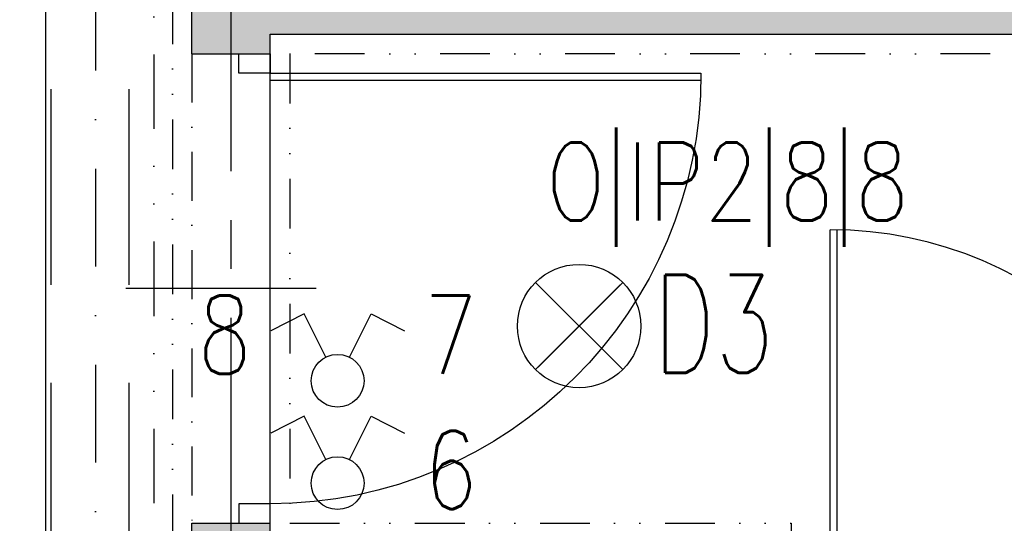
# Model space of a CAD drawing. Extents: x 41755 to 123924, y -112333 to 86187.
# Tile 505 of 582: x 110397 to 110648, y 38497 to 38626. Entities that reach past the tile are written whole.
import ezdxf
from ezdxf.enums import TextEntityAlignment as Align

# ---------------------------------------------------------------- set-up
doc = ezdxf.new("R2010")
doc.units = 0
doc.header["$LTSCALE"] = 50
for name, pattern in [('CENTER', [2, 1.25, -0.25, 0.25, -0.25]), ('DASHDOT', [1, 0.5, -0.25, 0, -0.25]), ('DASHED', [0.75, 0.5, -0.25]), ('DASHED2', [0.375, 0.25, -0.125]), ('DIVIDE', [31.75, 12.7, -6.35, 0, -6.35, 0, -6.35])]:
    doc.linetypes.add(name, pattern=pattern)
doc.layers.get('0').update_dxf_attribs({"color": 101, "linetype": 'CONTINUOUS'})
for name, color, linetype in [('Drz---drzwi', 5, 'CONTINUOUS'), ('E-90', 6, 'CONTINUOUS'), ('E35', 6, 'CONTINUOUS'), ('Ins-went', 141, 'CONTINUOUS'), ('Mw-cr-rury', 160, 'DIVIDE'), ('Mw-rury', 160, 'CONTINUOUS'), ('Mw-wc-rury', 160, 'DASHDOT'), ('Os-osie glowne', 1, 'CENTER'), ('Sc-beton', 7, 'CONTINUOUS'), ('Sc-beton-hatch', 86, 'CONTINUOUS'), ('Sc-nadproza kon', 5, 'DASHED2'), ('Suf-widok', 8, 'CONTINUOUS')]:
    doc.layers.add(name, color=color, linetype=linetype)
doc.styles.add('ROMANS', font='romans', dxfattribs={"width": 0.85})

# ---------------------------------------------------------------- blocks, each defined once
blk = doc.blocks.new('_GJKHGJ')
at = {"ltscale": 25}
for p, q in [((-8, -5), (-8, 0)), ((-8, 0), (-8, -5)), ((0, 0), (-8, 0)), ((0, -5), (0, 0)), ((0, -5), (0, 0)), ((-8, -115), (-7.999999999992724, -4.999999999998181)), ((-8, -5), (0, -5)), ((-19.69999999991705, -60), (28.89999999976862, -60)), ((-8, -115), (0, -115)), ((-8, -120), (-8, -115)), ((0, -115), (0, -120)), ((0, -115), (0, -120)), ((0, -120), (-8, -120))]:
    blk.add_line(p, q, dxfattribs=at)
at = {"ltscale": 7}
for p, q in [((-8, -5), (-118, -4.999999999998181)), ((-8, -6.799999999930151), (-117.985271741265, -6.799999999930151))]:
    blk.add_line(p, q, dxfattribs=at)
blk.add_arc((-8, -5), 110, 180, 270)
blk = doc.blocks.new('_FKJHKH')
at = {"ltscale": 7}
for p, q in [((5, 8), (5.000000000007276, 108)), ((6.799999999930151, 8), (6.799999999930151, 107.9837986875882))]:
    blk.add_line(p, q, dxfattribs=at)
at = {"ltscale": 25}
for p, q in [((55.00000000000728, 19.69999999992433), (55.00000000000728, -28.89999999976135)), ((5, 8), (0, 8)), ((0, 8), (5, 8)), ((0, 0), (0, 8)), ((105.0000000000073, 8), (5, 8)), ((5, 8), (5, 0)), ((105.0000000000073, 8), (105.0000000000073, 0)), ((110.0000000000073, 8), (105.0000000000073, 8)), ((110.0000000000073, 0), (110.0000000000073, 8)), ((5, 0), (0, 0)), ((5, 0), (0, 0)), ((105.0000000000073, 0), (110.0000000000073, 0)), ((105.0000000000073, 0), (110.0000000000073, 0))]:
    blk.add_line(p, q, dxfattribs=at)
blk.add_arc((5, 8), 100, 0, 90)

msp = doc.modelspace()

# ---------------------------------------------------------------- hatches: boundary and pattern name
at = {"layer": 'Sc-beton-hatch'}
h = msp.add_hatch(dxfattribs=at)
h.set_pattern_fill('ANSI33', color=256, angle=-1.272221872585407e-14, style=0)
h.set_pattern_definition([(44.99999999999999, (48983.41854682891, 565.4779691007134), (-4.490128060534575, 4.490128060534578), []), (44.99999999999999, (48987.90867682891, 565.4779691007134), (-4.490128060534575, 4.490128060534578), [3.175, -1.5875])])
h.paths.add_polyline_path([(109690.966002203, 39221.94990531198), (109670.966002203, 39221.94990531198), (109670.966002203, 39178.94990531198), (109690.966002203, 39178.94990531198)])
h.paths.add_polyline_path([(109690.966002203, 39078.94990531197), (109670.966002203, 39078.94990531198), (109670.966002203, 38934.94990531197), (109690.966002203, 38934.94990531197)])
h.paths.add_polyline_path([(109670.966002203, 38791.94990531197), (109690.966002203, 38791.94990531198), (109690.966002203, 38834.94990531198), (109670.966002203, 38834.94990531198)])
h.paths.add_polyline_path([(110202.966002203, 38621.94990531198), (110202.966002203, 38641.94990531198), (109570.966002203, 38641.94990531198), (109570.966002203, 38621.94990531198)])
h.paths.add_polyline_path([(109690.966002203, 38471.94990531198), (109670.966002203, 38471.94990531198), (109670.966002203, 38428.94990531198), (109690.966002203, 38428.94990531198)])
h.paths.add_polyline_path([(110460.966002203, 38956.94990531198), (110440.966002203, 38956.94990531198), (110440.966002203, 38766.94990531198), (110460.966002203, 38766.94990531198)])
h.paths.add_polyline_path([(110460.966002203, 39246.94990531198), (110440.966002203, 39246.94990531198), (110440.966002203, 39056.94990531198), (110460.966002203, 39056.94990531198)])
h.paths.add_polyline_path([(111132.966002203, 39078.94990531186), (111112.966002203, 39078.94990531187), (111112.966002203, 38934.94990531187), (111132.966002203, 38934.94990531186)])
h.paths.add_polyline_path([(111132.966002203, 38834.94990531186), (111112.966002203, 38834.94990531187), (111112.966002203, 38791.94990531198), (111132.966002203, 38791.94990531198)])
h.paths.add_polyline_path([(110460.966002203, 38641.94990531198), (110460.966002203, 38646.94990531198), (110440.966002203, 38646.94990531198), (110440.966002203, 38616.94990531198), (110460.966002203, 38616.94990531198), (110460.966002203, 38621.94990531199), (111210.966002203, 38621.94990531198), (111210.966002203, 38641.94990531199)])
h.paths.add_polyline_path([(111112.966002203, 38428.94990531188), (111132.966002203, 38428.94990531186), (111132.966002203, 38471.94990531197), (111112.966002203, 38471.94990531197)])
h.paths.add_polyline_path([(110440.966002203, 38306.94990531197), (110460.966002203, 38306.94990531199), (110460.966002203, 38496.94990531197), (110440.966002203, 38496.94990531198)])
h.paths.add_polyline_path([(110460.966002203, 38206.94990531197), (110440.966002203, 38206.94990531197), (110440.966002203, 38016.94990531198), (110460.966002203, 38016.94990531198)])
h.paths.add_polyline_path([(111132.966002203, 38328.94990531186), (111112.966002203, 38328.94990531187), (111112.966002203, 38184.94990531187), (111132.966002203, 38184.94990531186)])
h.paths.add_polyline_path([(111132.966002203, 38084.94990531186), (111112.966002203, 38084.94990531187), (111112.966002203, 38041.94990531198), (111132.966002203, 38041.94990531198)])
h.paths.add_polyline_path([(110460.966002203, 37891.94990531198), (110460.966002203, 37896.94990531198), (110440.966002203, 37896.94990531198), (110440.966002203, 37866.94990531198), (110460.966002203, 37866.94990531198), (110460.966002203, 37871.94990531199), (111210.966002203, 37871.94990531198), (111210.966002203, 37891.94990531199)])
h.paths.add_polyline_path([(110202.966002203, 37871.94990531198), (110202.966002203, 37891.94990531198), (109570.966002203, 37891.94990531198), (109570.966002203, 37871.94990531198)])
h.paths.add_polyline_path([(109690.966002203, 38084.94990531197), (109670.966002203, 38084.94990531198), (109670.966002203, 38041.94990531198), (109690.966002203, 38041.94990531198)])
h.paths.add_polyline_path([(109690.966002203, 38328.94990531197), (109670.966002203, 38328.94990531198), (109670.966002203, 38184.94990531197), (109690.966002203, 38184.94990531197)])
h.paths.add_polyline_path([(109670.966002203, 37678.94990531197), (109690.966002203, 37678.94990531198), (109690.966002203, 37721.94990531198), (109670.966002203, 37721.94990531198)])
h.paths.add_polyline_path([(109670.966002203, 37434.94990531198), (109690.966002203, 37434.94990531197), (109690.966002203, 37578.94990531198), (109670.966002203, 37578.94990531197)])
h.paths.add_polyline_path([(109690.966002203, 37291.94990531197), (109690.966002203, 37334.94990531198), (109670.966002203, 37334.94990531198), (109670.966002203, 37291.94990531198)])
h.paths.add_polyline_path([(110202.966002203, 37121.94990531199), (110202.966002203, 37141.94990531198), (109570.966002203, 37141.94990531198), (109570.966002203, 37121.94990531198)])
h.paths.add_polyline_path([(110460.966002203, 37746.94990531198), (110440.966002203, 37746.94990531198), (110440.966002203, 37556.94990531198), (110460.966002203, 37556.94990531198)])
h.paths.add_polyline_path([(110460.966002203, 37456.94990531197), (110440.966002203, 37456.94990531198), (110440.966002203, 37266.94990531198), (110460.966002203, 37266.94990531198)])
h.paths.add_polyline_path([(111132.966002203, 37721.94990531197), (111112.966002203, 37721.94990531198), (111112.966002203, 37678.94990531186), (111132.966002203, 37678.94990531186)])
h.paths.add_polyline_path([(111112.966002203, 37434.94990531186), (111132.966002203, 37434.94990531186), (111132.966002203, 37578.94990531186), (111112.966002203, 37578.94990531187)])
h.paths.add_polyline_path([(111132.966002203, 37334.94990531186), (111112.966002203, 37334.94990531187), (111112.966002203, 37291.94990531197), (111132.966002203, 37291.94990531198)])
h.paths.add_polyline_path([(110460.966002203, 37141.94990531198), (110460.966002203, 37146.94990531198), (110440.966002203, 37146.94990531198), (110440.966002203, 37116.94990531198), (110460.966002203, 37116.94990531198), (110460.966002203, 37121.94990531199), (111210.966002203, 37121.94990531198), (111210.966002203, 37141.94990531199)])
h.paths.add_polyline_path([(111132.966002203, 36971.94990531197), (111112.966002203, 36971.94990531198), (111112.966002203, 36928.94990531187), (111132.966002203, 36928.94990531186)])
h.paths.add_polyline_path([(111112.966002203, 36828.94990531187), (111112.966002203, 36684.94990531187), (111132.966002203, 36684.94990531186), (111132.966002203, 36828.94990531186)])
h.paths.add_polyline_path([(110460.966002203, 36996.94990531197), (110440.966002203, 36996.94990531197), (110440.966002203, 36806.94990531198), (110460.966002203, 36806.94990531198)])
h.paths.add_polyline_path([(110440.966002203, 36516.94990531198), (110460.966002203, 36516.94990531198), (110460.966002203, 36706.94990531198), (110440.966002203, 36706.94990531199)])
h.paths.add_polyline_path([(111112.966002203, 36541.94990531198), (111132.966002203, 36541.94990531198), (111132.966002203, 36584.94990531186), (111112.966002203, 36584.94990531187)])
h.paths.add_polyline_path([(111210.966002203, 36371.94990531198), (111210.966002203, 36391.94990531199), (110460.966002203, 36391.94990531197), (110460.966002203, 36396.94990531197), (110440.966002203, 36396.94990531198), (110440.966002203, 36366.94990531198), (110460.966002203, 36366.94990531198), (110460.966002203, 36371.94990531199)])
h.paths.add_polyline_path([(111112.966002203, 36178.94990531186), (111132.966002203, 36178.94990531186), (111132.966002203, 36221.94990531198), (111112.966002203, 36221.94990531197)])
h.paths.add_polyline_path([(111112.966002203, 35934.94990531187), (111132.966002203, 35934.94990531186), (111132.966002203, 36078.94990531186), (111112.966002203, 36078.94990531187)])
h.paths.add_polyline_path([(110460.966002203, 36246.94990531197), (110440.966002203, 36246.94990531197), (110440.966002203, 36056.94990531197), (110460.966002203, 36056.94990531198)])

# ---------------------------------------------------------------- linework, layer by layer
at = {"layer": 'E35'}
for p, q in [((110528.7040703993, 38558.49544528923), (110550.9779340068, 38536.22158168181)), ((110528.7040703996, 38536.22158168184), (110550.9779340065, 38558.49544528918)), ((110469.6100923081, 38550.44999413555), (110461.0744252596, 38546.17595762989)), ((110475.135965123, 38539.41428809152), (110469.6100923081, 38550.44999413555)), ((110481.1803655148, 38539.41428809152), (110486.7062383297, 38550.44999413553)), ((110486.7062383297, 38550.44999413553), (110495.2419053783, 38546.17595762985)), ((110469.6100923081, 38524.2948239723), (110461.0744252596, 38520.02078746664)), ((110475.135965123, 38513.25911792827), (110469.6100923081, 38524.2948239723)), ((110481.1803655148, 38513.25911792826), (110486.7062383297, 38524.29482397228)), ((110486.7062383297, 38524.29482397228), (110495.2419053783, 38520.02078746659))]:
    msp.add_line(p, q, dxfattribs=at)
at = {"layer": 'E35', "linetype": 'Continuous', "ltscale": 0.3}
msp.add_line((110529.341002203, 38536.85851348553), (110550.3410022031, 38557.85851348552), dxfattribs=at)
at = {"layer": 'E35'}
for centre, radius in [((110539.841002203, 38547.35851348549), 15.74999999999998), ((110478.1581653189, 38533.37866003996), 6.750000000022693), ((110478.1581653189, 38507.22348987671), 6.750000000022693)]:
    msp.add_circle(centre, radius, dxfattribs=at)
at = {"layer": 'Ins-went', "linetype": 'DASHED', "ltscale": 2}
for p, q in [((110404.9660022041, 38407.88301585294), (110404.9660022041, 39145.52853425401)), ((110424.9660022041, 38407.88301585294), (110424.966002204, 39145.52853425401))]:
    msp.add_line(p, q, dxfattribs=at)
at = {"layer": 'Mw-cr-rury', "ltscale": 0.03}
msp.add_line((110431.1905360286, 39573.27049530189), (110431.1905360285, 36789.93038563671), dxfattribs=at)
at = {"layer": 'Mw-rury'}
msp.add_line((110403.5294669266, 39573.27049530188), (110403.5294669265, 36762.52730370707), dxfattribs=at)
at = {"layer": 'Mw-wc-rury'}
msp.add_line((110416.2865293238, 39589.56334421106), (110416.2865293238, 36752.48075310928), dxfattribs=at)
at = {"layer": 'Os-osie glowne'}
msp.add_lwpolyline([(110450.966002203, 34586.94990531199), (110450.966002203, 40563.94990531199)], dxfattribs=at)
at = {"layer": 'Sc-beton'}
for points in [[(110440.966002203, 38616.94990531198), (110440.966002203, 38646.94990531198)], [(110460.966002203, 38621.94990531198), (111210.966002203, 38621.94990531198)], [(110460.966002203, 38616.94990531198), (110460.966002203, 38621.94990531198)], [(110440.966002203, 38616.94990531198), (110460.966002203, 38616.94990531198)], [(110440.966002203, 38306.94990531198), (110440.966002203, 38496.94990531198)], [(110440.966002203, 38496.94990531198), (110460.966002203, 38496.94990531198)], [(110460.966002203, 38306.94990531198), (110460.966002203, 38496.94990531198)]]:
    msp.add_lwpolyline(points, dxfattribs=at)
at = {"layer": 'Sc-nadproza kon', "linetype": 'DASHDOT', "ltscale": 0.5}
msp.add_lwpolyline([(110440.966002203, 38616.94990531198), (110440.966002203, 38496.94990531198)], dxfattribs=at)
at = {"layer": 'Suf-widok', "linetype": 'DIVIDE', "ltscale": 0.02}
for points in [[(110225.966002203, 39366.94990531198), (110435.966002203, 39366.94990531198), (110435.966002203, 35646.94990531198), (110225.966002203, 35646.94990531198)], [(110465.966002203, 38616.94990531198), (110465.966002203, 38496.94990531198), (110593.966002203, 38496.94990531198), (110593.966002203, 38476.94990531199), (110790.966002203, 38476.94990531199), (110790.966002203, 38270.94990531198), (111107.966002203, 38270.94990531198), (111107.966002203, 38476.94990531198), (111187.966002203, 38476.94990531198), (111187.966002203, 38616.94990531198)]]:
    msp.add_lwpolyline(points, close=True, dxfattribs=at)

# ---------------------------------------------------------------- block references
at = {"layer": 'Drz---drzwi', "xscale": -1}
msp.add_blockref('_GJKHGJ', (110452.966002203, 38616.94990531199), dxfattribs=at)
at = {"layer": 'Drz---drzwi'}
msp.add_blockref('_FKJHKH', (110598.966002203, 38463.949905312), dxfattribs=at)

# ---------------------------------------------------------------- texts
at = {"layer": 'E-90', "style": 'ROMANS', "width": 0.8}
for s, rotation, p in [('O|IP2|8|8', 3.335040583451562e-09, (110577.7377991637, 38582.86980494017)), ('8', 359.9999999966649, (110449.3047610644, 38545.16583374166, -1.999999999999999)), ('7', 3.335040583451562e-09, (110507.0115695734, 38545.16583374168, -1.999999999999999)), ('6', 3.335040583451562e-09, (110507.0115696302, 38510.57486640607))]:
    msp.add_text(s, height=20, rotation=rotation, dxfattribs=at).set_placement(p, align=Align.MIDDLE)
at = {"layer": 'E35', "style": 'ROMANS', "width": 0.7}
msp.add_text('D3', height=25, dxfattribs=at).set_placement((110574.2042331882, 38547.926128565), align=Align.MIDDLE)

doc.saveas('drawing.dxf')
